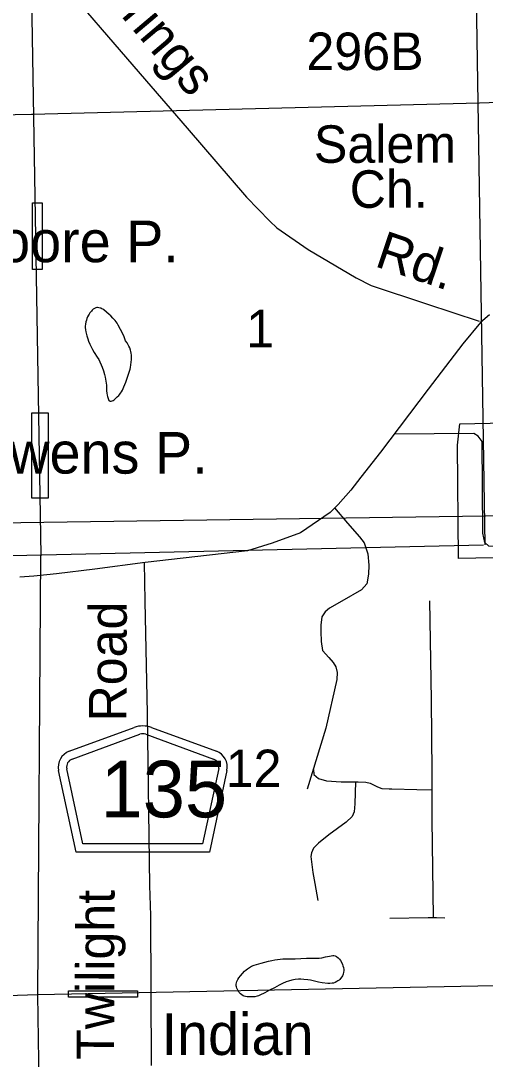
# Model space of a CAD drawing. Extents: x 2480962 to 2688785, y 277103 to 599240.
# Drawn here: x 2512009 to 2517578, y 452337 to 464805 of the extents above; entities that cross this region are included whole.
import ezdxf

# ---------------------------------------------------------------- set-up
doc = ezdxf.new("R2010")
doc.units = 0
for name, color, linetype in [('County Roads Related Text', 7, 'Continuous'), ('County Routes Highway Center Lines', 7, 'Continuous'), ('Culture Text', 7, 'Continuous'), ('Divided_Highway', 7, 'Continuous'), ('Lakes and Ponds', 7, 'Continuous'), ('Lakes and Ponds Text', 7, 'Continuous'), ('Level 31', 7, 'Continuous'), ('Local Roads Improved', 7, 'Continuous'), ('Local Roads Paved', 7, 'Continuous'), ('Local Roads Related Text', 7, 'Continuous'), ('Roadshields County Roads', 7, 'Continuous'), ('Section Lines', 7, 'Continuous'), ('Section Numbers', 7, 'Continuous'), ('Swamps', 7, 'Continuous'), ('Township and Range lines', 7, 'Continuous')]:
    doc.layers.add(name, color=color, linetype=linetype)

msp = doc.modelspace()

# ---------------------------------------------------------------- linework, layer by layer
at = {"layer": 'County Routes Highway Center Lines'}
for points in [[(2517631.175, 461273.003), (2517521.99, 461181.058), (2517309.367, 460928.209), (2516895.614, 460382.284), (2516320.956, 459623.737), (2516085.347, 459324.915), (2515964.669, 459169.757), (2515815.258, 458997.36), (2515717.566, 458899.668), (2515361.279, 458658.312), (2515022.231, 458531.888), (2514729.155, 458439.942), (2513499.389, 458302.025), (2512895.998, 458221.573), (2512436.272, 458164.107), (2512166.183, 458135.374), (2511999.533, 458123.881)], [(2513576.276, 452260.007), (2513569.228, 454064.402), (2513555.131, 454423.872), (2513526.937, 456489.059), (2513498.743, 457835.307), (2513491.695, 458300.503)]]:
    msp.add_lwpolyline(points, dxfattribs=at)
at = {"layer": 'Divided_Highway'}
msp.add_line((2481610.945, 458329.771), (2521075.087, 458914.627), dxfattribs=at)
at = {"layer": 'Lakes and Ponds'}
for points in [[(2513265.96, 460963.044), (2513247.313, 461011.558), (2513231.96, 461047.285), (2513206.597, 461099.917), (2513178.265, 461151.526), (2513163.857, 461173.731), (2513139.547, 461204.728), (2513113.462, 461234.852), (2513088.465, 461261.709), (2513068.854, 461280.604), (2513038.176, 461307.484), (2513006.134, 461333.279), (2512994.063, 461341.644), (2512982.38, 461348.101), (2512971.526, 461352.913), (2512961.698, 461356.363), (2512944.145, 461360.396), (2512931.021, 461361.485), (2512921.39, 461361.066), (2512907.566, 461358.231), (2512901.043, 461355.737), (2512894.845, 461352.475), (2512878.87, 461341.533), (2512865.938, 461330.665), (2512855.414, 461320.247), (2512838.75, 461300.197), (2512827.697, 461283.824), (2512820.208, 461270.897), (2512810.244, 461250.626), (2512801.784, 461229.492), (2512795.335, 461209.75), (2512790.701, 461192.308), (2512785.005, 461161.595), (2512782.87, 461138.566), (2512782.543, 461121.387), (2512784.204, 461095.905), (2512788.579, 461070.939), (2512800.991, 461022.96), (2512811.955, 460987.148), (2512821.224, 460960.48), (2512836.971, 460920.929), (2512855.145, 460882.093), (2512867.283, 460859.701), (2512890.485, 460822.144), (2512926.473, 460767.132), (2512943.336, 460739.005), (2512958.424, 460709.711), (2512974.732, 460672.596), (2512985.898, 460644.427), (2513000.909, 460601.507), (2513013.806, 460557.616), (2513021.456, 460526.242), (2513030.526, 460478.972), (2513037.053, 460431.356), (2513038.127, 460414.27), (2513037.935, 460388.523), (2513038.198, 460362.767), (2513040.632, 460333.057), (2513043.89, 460310.954), (2513047.49, 460294.579), (2513055.266, 460270.487), (2513060.423, 460258.711), (2513066.55, 460247.149), (2513069.375, 460243.356), (2513072.566, 460240.698), (2513079.742, 460237.845), (2513087.02, 460237.367), (2513093.924, 460238.276), (2513106.622, 460242.298), (2513116.151, 460246.862), (2513129.437, 460255.238), (2513140.244, 460264.25), (2513165.473, 460288.793), (2513183.841, 460307.613), (2513196.812, 460322.284), (2513205.877, 460333.736), (2513218.102, 460351.841), (2513228.287, 460371.314), (2513244.866, 460409.533), (2513268.03, 460467.053), (2513289.123, 460525.409), (2513304.679, 460572.892), (2513319.232, 460620.922), (2513324.487, 460641.926), (2513329.936, 460673.753), (2513333.671, 460705.611), (2513336.078, 460738.346), (2513336.295, 460766.899), (2513334.82, 460791.799), (2513332.11, 460813.516), (2513328.554, 460832.455), (2513324.471, 460848.978), (2513314.976, 460877.769), (2513305.75, 460899.251), (2513297.564, 460915.294), (2513283.132, 460939.244), (2513265.96, 460963.044)], [(2515054.591, 453531.294), (2515117.784, 453539.937), (2515149.453, 453542.609), (2515181.199, 453544.027), (2515239.362, 453542.205), (2515268.442, 453540.798), (2515297.506, 453540.75), (2515366.14, 453544.455), (2515434.768, 453548.389), (2515511.367, 453549.737), (2515587.966, 453551.024), (2515618.534, 453554.508), (2515663.851, 453564.651), (2515709.115, 453574.219), (2515751.35, 453581.799), (2515761.995, 453581.994), (2515777.923, 453578.954), (2515785.846, 453575.471), (2515793.727, 453570.396), (2515814.286, 453553.003), (2515829.694, 453536.9), (2515841.305, 453522.254), (2515857.685, 453495.679), (2515866.91, 453475.229), (2515872.237, 453459.746), (2515877.863, 453436.519), (2515880.893, 453413.567), (2515881.321, 453397.72), (2515880.253, 453383.544), (2515874.769, 453358.394), (2515867.316, 453339.558), (2515859.664, 453325.62), (2515844.601, 453305.278), (2515835.353, 453295.461), (2515824.897, 453285.94), (2515812.427, 453276.269), (2515800.716, 453268.676), (2515778.711, 453257.919), (2515759.422, 453251.788), (2515742.529, 453248.563), (2515712.956, 453246.782), (2515690.792, 453247.848), (2515624.595, 453256.107), (2515580.868, 453263.638), (2515515.296, 453278.84), (2515482.489, 453285.552), (2515449.65, 453290.041), (2515402.355, 453294.245), (2515366.442, 453296.418), (2515339.452, 453296.794), (2515299.164, 453294.285), (2515279.219, 453291.246), (2515259.473, 453286.77), (2515219.951, 453274.8), (2515191.007, 453264.299), (2515148.596, 453246.354), (2515107.244, 453226.097), (2515049.619, 453196.078), (2514991.994, 453166.061), (2514934.37, 453136.043), (2514876.744, 453106.024), (2514859.163, 453098.236), (2514843.06, 453093.115), (2514813.716, 453087.443), (2514791.124, 453085.493), (2514757.077, 453085.39), (2514723.81, 453087.561), (2514702.84, 453090.688), (2514687.638, 453095.037), (2514676.483, 453099.726), (2514660.072, 453109.502), (2514643.953, 453123.13), (2514629.653, 453138.569), (2514618.732, 453152.704), (2514610.494, 453165.415), (2514599.292, 453188.099), (2514593.796, 453205.184), (2514591.432, 453217.875), (2514590.896, 453236.467), (2514594.206, 453254.216), (2514599.372, 453268.665), (2514611.508, 453293.777), (2514622.905, 453312.382), (2514643.108, 453339.756), (2514666.314, 453366.286), (2514692.777, 453393.053), (2514713.157, 453411.467), (2514728.667, 453423.992), (2514752.178, 453440.186), (2514775.842, 453452.612), (2514806.961, 453464.83), (2514836.868, 453474.825), (2514892.962, 453490.922), (2514978.649, 453512.315), (2515018.654, 453522.044), (2515054.591, 453531.294)]]:
    msp.add_lwpolyline(points, dxfattribs=at)
at = {"layer": 'Level 31'}
for points in [[(2512151.13, 462619.875), (2512263.756, 462619.875), (2512263.756, 461820.869), (2512151.13, 461820.869)], [(2512141.744, 460096.576), (2512338.84, 460096.576), (2512338.84, 459073.875), (2512141.744, 459073.875)], [(2520992.255, 458420.211), (2517258.316, 458348.68), (2517244.009, 459707.776), (2517272.622, 459965.29), (2517816.261, 459979.596), (2517844.873, 458706.337), (2521006.561, 458777.868)], [(2512581.844, 453159.095), (2513407.603, 453159.095), (2513407.603, 453081.921), (2512581.844, 453081.921)]]:
    msp.add_lwpolyline(points, close=True, dxfattribs=at)
at = {"layer": 'Local Roads Improved'}
msp.add_lwpolyline([(2520523.918, 461711.499), (2520319.019, 461293.504), (2520253.451, 461154.173), (2520245.255, 460809.942), (2520269.843, 459736.27), (2520286.235, 459080.593), (2520196.079, 458875.693), (2519999.376, 458556.051), (2518884.724, 458515.071), (2517786.464, 458490.483), (2517622.545, 458498.679), (2517573.369, 458539.659), (2517548.781, 458654.402), (2517540.585, 459752.662), (2517491.409, 459818.23), (2517442.233, 459851.014), (2516491.501, 459842.818)], dxfattribs=at)
at = {"layer": 'Local Roads Paved'}
for points in [[(2512405.688, 465372.465), (2513441.526, 464166.454), (2514003.838, 463515.356), (2514714.127, 462686.686), (2514995.283, 462398.131), (2515078.899, 462317.349), (2515456.239, 462058.39), (2516031.121, 461717.438), (2516208.693, 461628.652), (2516874.589, 461406.686), (2517503.49, 461199.519)], [(2515768.906, 458958.145), (2515927.168, 458771.344), (2516069.863, 458607.893), (2516126.941, 458535.249), (2516168.452, 458405.526), (2516184.019, 458268.02), (2516178.83, 458161.647), (2516158.074, 458044.897), (2516093.213, 457972.252), (2515857.117, 457837.34), (2515709.233, 457754.317), (2515657.344, 457710.212), (2515618.427, 457647.945), (2515605.455, 457549.355), (2515605.455, 457471.522), (2515610.644, 457352.177), (2515628.805, 457245.804), (2515704.044, 457160.187), (2515755.933, 457100.515), (2515787.067, 457048.625), (2515802.634, 456981.17), (2515800.039, 456898.147), (2515665.128, 456311.8), (2515444.599, 455580.163)], [(2516907.872, 457842.529), (2516928.628, 456651.674), (2516939.005, 455779.937), (2516939.005, 455211.751), (2516954.572, 454044.246)], [(2515517.244, 455813.665), (2515522.432, 455756.586), (2515576.916, 455707.292), (2515675.505, 455681.347), (2515849.334, 455668.375), (2516054.296, 455668.375), (2516147.696, 455663.186), (2516199.585, 455650.214), (2516287.797, 455608.702), (2516337.092, 455587.947), (2516425.303, 455585.352), (2516456.437, 455585.352), (2516757.393, 455574.975), (2516936.411, 455569.786)], [(2516020.568, 455668.375), (2516012.785, 455403.74), (2516007.596, 455307.746), (2515981.651, 455250.668), (2515909.006, 455183.212), (2515704.044, 455032.733), (2515579.511, 454931.55), (2515517.244, 454871.877), (2515493.893, 454814.799), (2515486.11, 454770.693), (2515493.893, 454705.832), (2515509.46, 454578.704), (2515535.405, 454446.386), (2515571.727, 454244.019)], [(2516435.681, 454031.273), (2516892.305, 454039.057), (2516993.489, 454039.057), (2517094.673, 454033.868)]]:
    msp.add_lwpolyline(points, dxfattribs=at)
at = {"layer": 'Roadshields County Roads'}
for p, q in [((2512589.881, 456034.262), (2513369.255, 456320.599)), ((2512624.366, 455940.397), (2513438.226, 456239.403)), ((2513507.197, 456239.403), (2514319.705, 455940.893)), ((2513576.168, 456320.599), (2514354.19, 456034.759)), ((2512673.852, 454822.436), (2512463.295, 455804.608)), ((2512754.686, 454922.437), (2512561.073, 455825.569)), ((2514382.998, 455826.066), (2514189.278, 454922.437)), ((2514480.776, 455805.105), (2514270.112, 454822.436)), ((2514189.278, 454922.436), (2512754.686, 454922.436)), ((2514270.112, 454822.436), (2512673.852, 454822.436))]:
    msp.add_line(p, q, dxfattribs=at)
for centre, radius, start, end in [((2513472.712, 456039.002), 300, 69.8269806, 110.1730139), ((2513472.712, 456145.538), 100, 69.8269876, 110.1729839), ((2512658.852, 455846.531), 200, 110.1729839, 192.0998896), ((2514285.22, 455847.028), 200, 347.9000917, 69.8270083), ((2512658.852, 455846.531), 100, 110.1729839, 192.0998896), ((2514285.22, 455847.027), 100, 347.9000932, 69.8269876)]:
    msp.add_arc(centre, radius, start, end, dxfattribs=at)
at = {"layer": 'Section Lines'}
for p, q in [((2512101.672, 467223.639), (2512249.33, 458390.581)), ((2507061.86, 458273.186), (2517558.016, 458514.302)), ((2512245.459, 458392.263), (2512209.681, 453119.643)), ((2512209.867, 453109.627), (2507016.277, 452949.094)), ((2517692.193, 453216.442), (2512209.867, 453109.628)), ((2512209.867, 453109.628), (2512298.197, 447796.247))]:
    msp.add_line(p, q, dxfattribs=at)
at = {"layer": 'Swamps'}
for p, q in [((2517511.25, 463818.251), (2517511.25, 463818.242)), ((2512158.723, 463683.223), (2512158.723, 463683.21))]:
    msp.add_line(p, q, dxfattribs=at)
at = {"layer": 'Township and Range lines'}
for p, q in [((2517577.64, 458514.548), (2517237.923, 479801.088)), ((2517511.25, 463818.251), (2522854.917, 464006.266)), ((2512138.909, 463682.71), (2517511.25, 463818.242)), ((2506922.23, 463579.459), (2512154.611, 463683.119))]:
    msp.add_line(p, q, dxfattribs=at)

# ---------------------------------------------------------------- texts
at = {"layer": 'County Roads Related Text'}
for s, p in [('Road', (2513276.076, 456391.732)), ('Twilight', (2513127.637, 452329.186))]:
    msp.add_text(s, height=450, rotation=89.8198528, dxfattribs=at).set_placement(p)
at = {"layer": 'Culture Text'}
for s, rotation, p in [('Salem', 0.0010194, (2515523.424, 463099.899)), ('Ch.', 0.0010222, (2515953.039, 462559.841))]:
    msp.add_text(s, height=450, rotation=rotation, dxfattribs=at).set_placement(p)
at = {"layer": 'Lakes and Ponds Text'}
for s, rotation, p in [('Moore P.', 359.9639028, (2511192.335, 461907.464)), ('Owens P.', 359.9692139, (2511351.109, 459369.237)), ('Indian ', 359.9981667, (2513697.402, 452387.944))]:
    msp.add_text(s, height=500, rotation=rotation, dxfattribs=at).set_placement(p)
at = {"layer": 'Local Roads Related Text'}
for s, rotation, p in [('Springs', 310.1938889, (2512728.055, 465429.305)), ('Rd.', 341.4894778, (2516238.631, 461862.247))]:
    msp.add_text(s, height=450, rotation=rotation, dxfattribs=at).set_placement(p)
at = {"layer": 'Roadshields County Roads'}
msp.add_text('296B', height=450, rotation=0.0009944, dxfattribs=at).set_placement((2515433.784, 464213.872))
msp.add_text('135', height=680, dxfattribs=at).set_placement((2512966.212, 455240.72))
at = {"layer": 'Section Numbers'}
for s, rotation, p in [('1', 359.9795278, (2514712.796, 460884.872)), ('12', 359.9795389, (2514466.127, 455604.117))]:
    msp.add_text(s, height=450, rotation=rotation, dxfattribs=at).set_placement(p)

doc.saveas('drawing.dxf')
